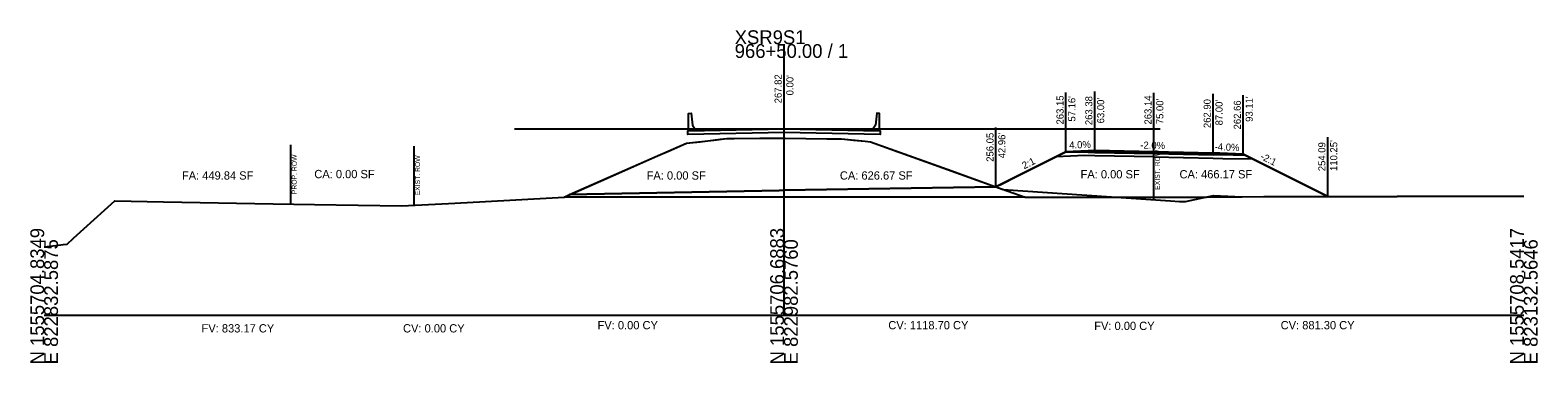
# Model space of a CAD drawing. Extents: x -26 to 823017, y -16 to 1558356.
# Drawn here: x 997.2 to 1302.8, y 5990.3 to 6057.8 of the extents above; entities that cross this region are included whole.
import ezdxf

# ---------------------------------------------------------------- set-up
doc = ezdxf.new("R2010")
doc.units = 0
for name, color, linetype in [('ASPHALT_19MM1', 7, 'Continuous'), ('CONST_LV3', 7, 'Continuous'), ('Draft_XS_Grid', 7, 'Continuous'), ('DTM_CORRIDOR', 7, 'Continuous'), ('DTM_P_FINISHED_GRADE2', 7, 'Continuous'), ('DTM_TEMP_DROP', 7, 'Continuous'), ('DTM_X_GROUND', 7, 'Continuous'), ('SLOPE_STAKES_FILL', 7, 'Continuous'), ('X_PROFILES_1', 7, 'Continuous'), ('X_TRANS_EOP', 7, 'Continuous'), ('XS_CELL', 7, 'Continuous'), ('XS_M_SHAPES_EARTHWORK', 7, 'Continuous'), ('XS_P_CONCRETE', 7, 'Continuous'), ('XS_P_DR_GRAVEL', 7, 'Continuous'), ('XS_P_GROUND', 7, 'Continuous'), ('XS_P_NULL_POINT', 7, 'Continuous'), ('XS_P_ROW', 7, 'Continuous'), ('XS_P_SHOULDER', 7, 'Continuous'), ('XS_P_SUBGRADE_GRANULAR', 7, 'Continuous'), ('XS_P_SUBGRADE_UNDERCUT', 7, 'Continuous'), ('XS_P_TX_CLEARZONE', 7, 'Continuous'), ('XS_P_TX_FS_BS', 7, 'Continuous'), ('XS_SHEET_EW_TX_AREA', 7, 'Continuous'), ('XS_SHEET_EW_TX_VOLUME', 7, 'Continuous'), ('XS_X_ROW', 7, 'Continuous')]:
    doc.layers.add(name, color=color, linetype=linetype)

msp = doc.modelspace()

# ---------------------------------------------------------------- linework, layer by layer
at = {"layer": 'ASPHALT_19MM1'}
msp.add_lwpolyline([(1213, 6033.01), (1225, 6032.77), (1237, 6032.53), (1237, 6032.74), (1225, 6032.98), (1213, 6033.22), (1213, 6033.01)], dxfattribs=at)
at = {"layer": 'CONST_LV3'}
for points in [[(1095.34, 6037.81), (1098.8, 6037.81), (1111.45, 6037.81), (1114.66, 6037.81), (1117.74, 6037.81), (1126.46, 6037.81), (1133.98, 6037.81), (1140.63, 6037.81), (1149.19, 6037.81), (1153.3, 6037.81), (1155.81, 6037.81), (1168.7, 6037.81), (1172.62, 6037.81), (1183.13, 6037.81), (1187.47, 6037.81), (1191.93, 6037.81), (1193.35, 6037.81), (1210.28, 6037.81), (1211.25, 6037.81), (1226.29, 6037.82)], [(1192.96, 6026.05), (1203.36, 6031.25), (1207.16, 6033.15), (1211.67, 6033.33), (1213, 6033.38)], [(1192.96, 6026.05), (1194.35, 6026.74), (1199.25, 6029.19), (1199.26, 6029.2), (1199.4, 6029.27), (1199.73, 6029.44), (1201.68, 6030.41), (1201.89, 6030.52), (1202.96, 6031.05), (1203.01, 6031.08), (1203.09, 6031.12), (1203.36, 6031.25), (1207.16, 6033.15), (1211.67, 6033.33), (1213, 6033.38), (1221.82, 6033.21), (1225, 6033.14), (1233.82, 6032.69), (1237, 6032.53), (1238.33, 6032.58), (1243.11, 6032.66), (1247.6, 6030.41), (1253.7, 6027.36), (1260.33, 6024.05), (1274.3, 6024.09), (1289.11, 6024.13), (1300, 6024.13)], [(1192.96, 6026.05), (1207.16, 6033.15), (1207.16, 6033.15)], [(1243.11, 6032.66), (1260.25, 6024.09)], [(1000, 6013.84), (1002.35, 6014.12), (1003.88, 6014.3), (1004.66, 6014.38), (1005.97, 6015.62), (1014.31, 6023.17), (1024.17, 6022.99), (1046.4, 6022.59), (1054.83, 6022.48), (1072.49, 6022.16), (1081.97, 6022.67), (1085.73, 6022.88), (1094.4, 6023.36), (1105.41, 6023.97), (1106.53, 6024.46), (1106.53, 6024.46)]]:
    msp.add_lwpolyline(points, dxfattribs=at)
at = {"layer": 'DTM_P_FINISHED_GRADE2'}
msp.add_lwpolyline([(1106.53, 6024.46), (1106.53, 6024.46), (1150, 6025.33), (1192.96, 6026.05)], dxfattribs=at)
at = {"layer": 'DTM_X_GROUND'}
for points in [[(1000, 6013.84), (1002.35, 6014.12), (1003.88, 6014.3), (1004.66, 6014.38), (1005.97, 6015.62), (1014.31, 6023.17), (1024.17, 6022.99), (1046.4, 6022.59), (1054.83, 6022.48), (1072.49, 6022.16), (1081.97, 6022.67), (1085.73, 6022.88), (1094.4, 6023.36), (1105.41, 6023.97), (1123.88, 6032.1), (1130.22, 6034.87), (1135.74, 6035.52), (1138.41, 6035.84), (1139.91, 6035.85), (1150.24, 6035.91), (1158.67, 6035.79), (1161.67, 6035.75), (1166.46, 6035.28), (1167.55, 6035.18), (1173.56, 6032.99), (1194.46, 6025.52), (1228.38, 6023.2), (1230.17, 6023.07), (1230.51, 6023.05), (1230.66, 6023.04), (1231.41, 6023.03), (1237.09, 6024.29), (1242.88, 6024.04), (1274.3, 6024.13), (1300, 6024.13)], [(1000, 6013.84), (1002.35, 6014.12), (1003.88, 6014.3), (1004.66, 6014.38), (1005.97, 6015.62), (1014.31, 6023.17), (1024.17, 6022.99), (1046.4, 6022.59), (1054.83, 6022.48), (1072.49, 6022.16), (1081.97, 6022.67), (1085.73, 6022.88), (1094.4, 6023.36), (1105.41, 6023.97), (1123.88, 6032.1), (1130.22, 6034.87), (1135.74, 6035.52), (1138.41, 6035.84), (1139.91, 6035.85), (1150.24, 6035.91), (1158.67, 6035.79), (1161.67, 6035.75), (1166.46, 6035.28), (1167.55, 6035.18), (1173.14, 6033.14), (1173.56, 6032.99), (1192.96, 6026.05), (1199.4, 6029.27), (1199.73, 6029.44), (1203.01, 6031.08), (1203.09, 6031.12), (1203.36, 6031.25), (1207.16, 6033.15), (1211.67, 6033.33), (1213, 6033.38), (1221.82, 6033.21), (1225, 6033.14), (1233.82, 6032.69), (1237, 6032.53), (1238.33, 6032.58), (1243.11, 6032.66), (1247.6, 6030.41), (1253.7, 6027.36), (1260.33, 6024.05), (1274.3, 6024.09), (1289.11, 6024.13), (1300, 6024.13)], [(1000, 6013.84), (1002.35, 6014.12), (1003.88, 6014.3), (1004.66, 6014.38), (1005.97, 6015.62), (1014.31, 6023.17), (1024.17, 6022.99), (1046.4, 6022.59), (1054.83, 6022.48), (1072.49, 6022.16), (1081.97, 6022.67), (1085.73, 6022.88), (1094.4, 6023.36), (1105.41, 6023.97), (1106.53, 6024.46), (1106.53, 6024.46), (1106.53, 6024.46), (1150, 6025.33), (1150, 6025.33), (1192.96, 6026.05), (1194.35, 6026.74), (1199.25, 6029.19), (1199.26, 6029.2), (1199.4, 6029.27), (1199.73, 6029.44), (1201.68, 6030.41), (1201.89, 6030.52), (1202.96, 6031.05), (1203.01, 6031.08), (1203.09, 6031.12), (1203.36, 6031.25), (1207.16, 6033.15), (1211.67, 6033.33), (1213, 6033.38), (1221.82, 6033.21), (1225, 6033.14), (1233.82, 6032.69), (1237, 6032.53), (1238.33, 6032.58), (1243.11, 6032.66), (1247.6, 6030.41), (1253.7, 6027.36), (1260.33, 6024.05), (1274.3, 6024.09), (1289.11, 6024.13), (1300, 6024.13)]]:
    msp.add_lwpolyline(points, dxfattribs=at)
at = {"layer": 'X_TRANS_EOP'}
msp.add_lwpolyline([(1213, 6033.22), (1225, 6032.98), (1237, 6032.74), (1237, 6032.9), (1225, 6033.14), (1213, 6033.38), (1213, 6033.22)], dxfattribs=at)
at = {"layer": 'XS_CELL'}
for p, q in [((1150, 6000), (1150, 6055)), ((1000, 6000), (1150, 6000)), ((1150, 6000), (1300, 6000))]:
    msp.add_line(p, q, dxfattribs=at)
at = {"layer": 'XS_M_SHAPES_EARTHWORK'}
msp.add_lwpolyline([(1106.53, 6024.46), (1123.88, 6032.1), (1130.22, 6034.87), (1135.74, 6035.52), (1138.41, 6035.84), (1139.91, 6035.85), (1150.24, 6035.91), (1158.67, 6035.79), (1161.67, 6035.75), (1166.46, 6035.28), (1167.55, 6035.18), (1173.56, 6032.99), (1192.96, 6026.06), (1192.96, 6026.05), (1150, 6025.33), (1149, 6025.31)], close=True, dxfattribs=at)
at = {"layer": 'XS_P_CONCRETE'}
for points in [[(1130.67, 6037.43), (1130.67, 6040.93), (1131.17, 6040.96), (1131.42, 6038.54), (1132, 6037.71), (1132, 6037.46), (1130.67, 6037.43)], [(1169.33, 6037.43), (1169.33, 6040.93), (1168.83, 6040.96), (1168.58, 6038.54), (1168, 6037.71), (1168, 6037.46), (1169.33, 6037.43)], [(1150, 6037.82), (1169.33, 6037.43), (1169.5, 6037.43), (1169.5, 6036.68), (1150, 6037.07), (1130.5, 6036.68), (1130.5, 6037.43), (1130.67, 6037.43), (1150, 6037.82)]]:
    msp.add_lwpolyline(points, dxfattribs=at)
at = {"layer": 'XS_P_DR_GRAVEL'}
for points in [[(1211.67, 6033.33), (1207.16, 6033.15), (1207.12, 6033.13), (1207.11, 6033.13), (1211.64, 6033.04), (1213, 6033.01), (1213, 6033.11), (1213, 6033.38), (1211.67, 6033.33)], [(1238.33, 6032.85), (1243.11, 6032.66), (1243.26, 6032.58), (1243.63, 6032.4), (1238.48, 6032.5), (1237, 6032.53), (1237, 6032.63), (1237, 6032.9), (1238.33, 6032.85)]]:
    msp.add_lwpolyline(points, dxfattribs=at)
at = {"layer": 'XS_P_GROUND'}
for points in [[(1207.16, 6033.15), (1192.96, 6026.05)], [(1243.11, 6032.66), (1260.33, 6024.05)], [(1106.53, 6024.46), (1106.53, 6024.46), (1149, 6025.31)], [(1150, 6025.33), (1149, 6025.31)], [(1192.96, 6026.05), (1192.96, 6026.05), (1150, 6025.33)], [(1192.96, 6026.06), (1194.46, 6025.52), (1194.46, 6025.52), (1194.46, 6025.52), (1194.46, 6025.52), (1228.38, 6023.2), (1228.38, 6023.2), (1230.17, 6023.07), (1230.51, 6023.05), (1230.66, 6023.04), (1231.41, 6023.03), (1231.41, 6023.03), (1237.09, 6024.29), (1237.09, 6024.29), (1237.09, 6024.29), (1242.88, 6024.04), (1242.88, 6024.04), (1260.25, 6024.09), (1260.25, 6024.09)], [(1192.96, 6026.06), (1194.46, 6025.52), (1194.46, 6025.52), (1194.46, 6025.52), (1194.46, 6025.52), (1228.38, 6023.2), (1228.38, 6023.2), (1230.17, 6023.07), (1230.51, 6023.05), (1230.66, 6023.04), (1231.41, 6023.03), (1231.41, 6023.03), (1237.09, 6024.29), (1237.09, 6024.29), (1237.09, 6024.29), (1242.88, 6024.04), (1242.88, 6024.04), (1260.25, 6024.09), (1260.25, 6024.09)]]:
    msp.add_lwpolyline(points, dxfattribs=at)
at = {"layer": 'XS_P_ROW'}
msp.add_line((1050, 6022.54), (1050, 6034.54), dxfattribs=at)
at = {"layer": 'XS_P_SHOULDER'}
for points in [[(1207.16, 6033.15), (1211.67, 6033.33), (1213, 6033.38)], [(1243.11, 6032.66), (1238.33, 6032.85), (1237, 6032.9)]]:
    msp.add_lwpolyline(points, dxfattribs=at)
at = {"layer": 'XS_P_SUBGRADE_GRANULAR'}
for points in [[(1213, 6032.34), (1211, 6032.38), (1205.16, 6032.15)], [(1225, 6032.1), (1213, 6032.34)], [(1225, 6032.1), (1237, 6031.86)], [(1237, 6031.86), (1239, 6031.82), (1245.02, 6031.7)]]:
    msp.add_lwpolyline(points, dxfattribs=at)
at = {"layer": 'XS_P_SUBGRADE_UNDERCUT'}
for points in [[(1105.41, 6023.97), (1114.65, 6028.03), (1123.88, 6032.1), (1127.05, 6033.48), (1130.22, 6034.87), (1132.98, 6035.19), (1137.07, 6035.68), (1138.41, 6035.84), (1139.91, 6035.85), (1145.08, 6035.88), (1150.24, 6035.91), (1154.45, 6035.85), (1158.67, 6035.79), (1161.67, 6035.75), (1164.06, 6035.52), (1166.46, 6035.28), (1167.55, 6035.18), (1170.55, 6034.08), (1184.01, 6029.26), (1192.96, 6026.05), (1198.87, 6023.96)], [(1192.96, 6026.05), (1198.87, 6023.96), (1214.35, 6023.96), (1218.26, 6023.96), (1223.84, 6023.97), (1235.64, 6023.97), (1242.88, 6024.04), (1247.27, 6024.05), (1260.25, 6024.09), (1243.11, 6032.66), (1238.33, 6032.85), (1237, 6032.9), (1225, 6033.14), (1221.82, 6033.21), (1213, 6033.38), (1211.67, 6033.33), (1207.16, 6033.15)]]:
    msp.add_lwpolyline(points, close=True, dxfattribs=at)
at = {"layer": 'XS_P_TX_CLEARZONE'}
for p, q in [((1150, 6037.82), (1150, 6049.82)), ((1207.16, 6033.15), (1207.16, 6045.15)), ((1213, 6033.38), (1213, 6045.38)), ((1225, 6033.14), (1225, 6045.14)), ((1237, 6032.9), (1237, 6044.9)), ((1243.11, 6032.66), (1243.11, 6044.66)), ((1192.96, 6026.05), (1192.96, 6038.05)), ((1260.25, 6024.09), (1260.25, 6036.09))]:
    msp.add_line(p, q, dxfattribs=at)
at = {"layer": 'XS_X_ROW'}
for p, q in [((1075, 6022.3), (1075, 6034.3)), ((1225, 6023.43), (1225, 6035.43))]:
    msp.add_line(p, q, dxfattribs=at)

# ---------------------------------------------------------------- texts
at = {"layer": 'CONST_LV3'}
for p in [(1192.88, 6025.93), (1192.88, 6025.93), (1260.17, 6023.97)]:
    msp.add_text('X', height=0.24, dxfattribs=at).set_placement(p)
at = {"layer": 'Draft_XS_Grid'}
msp.add_text('-', height=0.0001, dxfattribs=at).set_placement((1000, 6000))
at = {"layer": 'DTM_CORRIDOR'}
for p in [(1212.92, 6033.26), (1224.92, 6033.02), (1236.92, 6032.78)]:
    msp.add_text('X', height=0.24, dxfattribs=at).set_placement(p)
at = {"layer": 'DTM_TEMP_DROP'}
msp.add_text('X', height=0.24, dxfattribs=at).set_placement((1149.92, 6037.7))
at = {"layer": 'SLOPE_STAKES_FILL'}
for p in [(1192.88, 6025.93), (1260.26, 6023.93)]:
    msp.add_text('X', height=0.24, dxfattribs=at).set_placement(p)
at = {"layer": 'X_PROFILES_1'}
for p in [(1192.88, 6025.93), (1260.17, 6023.97)]:
    msp.add_text('X', height=0.24, dxfattribs=at).set_placement(p)
at = {"layer": 'XS_CELL'}
for s, p in [('XSR9S1', (1140, 6055)), ('966+50.00 / 1', (1140, 6052.2))]:
    msp.add_text(s, height=2.8, dxfattribs=at).set_placement(p)
for s, p in [('N 1555704.8349', (1000, 5990)), ('N 1555706.6883', (1150, 5990)), ('N 1555708.5417', (1300, 5990)), ('E 822832.5875', (1002.8, 5990)), ('E 822982.5760', (1152.8, 5990)), ('E 823132.5646', (1302.8, 5990))]:
    msp.add_text(s, height=2.8, rotation=90, dxfattribs=at).set_placement(p)
at = {"layer": 'XS_P_NULL_POINT'}
for p in [(1192.88, 6025.93), (1106.45, 6024.34), (1260.26, 6023.93)]:
    msp.add_text('X', height=0.24, dxfattribs=at).set_placement(p)
at = {"layer": 'XS_P_ROW'}
msp.add_text('PROP. ROW', height=1, rotation=90, dxfattribs=at).set_placement((1051.2, 6024.54))
at = {"layer": 'XS_P_SHOULDER'}
for p in [(1207.08, 6033.03), (1243.03, 6032.54)]:
    msp.add_text('X', height=0.24, dxfattribs=at).set_placement(p)
at = {"layer": 'XS_P_SUBGRADE_GRANULAR'}
msp.add_text('X', height=0.24, dxfattribs=at).set_placement((1149.92, 6025.21))
at = {"layer": 'XS_P_TX_CLEARZONE'}
for s, p in [('267.82', (1149.52, 6042.99)), ("0.00'", (1151.92, 6044.6)), ('263.15', (1206.68, 6038.69)), ("57.16'", (1209.08, 6039.28)), ('263.38', (1212.52, 6038.56)), ("63.00'", (1214.92, 6038.92)), ('263.14', (1224.52, 6038.68)), ("75.00'", (1226.92, 6038.75)), ('262.90', (1236.52, 6037.96)), ("87.00'", (1238.92, 6038.51)), ('262.66', (1242.63, 6037.69)), ("93.11'", (1245.03, 6039.22)), ('256.05', (1192.48, 6031.12)), ("42.96'", (1194.88, 6031.82)), ('254.09', (1259.77, 6029.21)), ("110.25'", (1262.17, 6029.25))]:
    msp.add_text(s, height=1.44, rotation=90, dxfattribs=at).set_placement(p)
at = {"layer": 'XS_P_TX_FS_BS'}
for s, rotation, p in [('4.0%', 2.2906, (1207.85, 6033.78)), ('-2.0%', 358.8542, (1222.22, 6033.8)), ('-4.0%', 357.7094, (1237.29, 6033.49)), ('2:1', 26.5651, (1198.7, 6029.59)), ('-2:1', 333.4349, (1246.44, 6031.74))]:
    msp.add_text(s, height=1.44, rotation=rotation, dxfattribs=at).set_placement(p)
at = {"layer": 'XS_SHEET_EW_TX_AREA'}
for s, p in [('FA: 449.84 SF', (1027.93, 6027.5)), ('CA: 0.00 SF', (1054.77, 6027.79)), ('FA: 0.00 SF', (1122.15, 6027.5)), ('CA: 626.67 SF', (1161.33, 6027.5)), ('FA: 0.00 SF', (1210.13, 6027.75)), ('CA: 466.17 SF', (1230.19, 6027.75))]:
    msp.add_text(s, height=1.68, dxfattribs=at).set_placement(p)
at = {"layer": 'XS_SHEET_EW_TX_VOLUME'}
for s, p in [('FV: 833.17 CY', (1031.91, 5996.48)), ('CV: 0.00 CY', (1072.76, 5996.48)), ('FV: 0.00 CY', (1112.2, 5997.12)), ('CV: 1118.70 CY', (1171.15, 5997.12)), ('FV: 0.00 CY', (1212.9, 5996.98)), ('CV: 881.30 CY', (1250.7, 5997.12))]:
    msp.add_text(s, height=1.68, dxfattribs=at).set_placement(p)
at = {"layer": 'XS_X_ROW'}
for p in [(1076.2, 6024.3), (1226.2, 6025.43)]:
    msp.add_text('EXIST. ROW', height=1, rotation=90, dxfattribs=at).set_placement(p)

doc.saveas('drawing.dxf')
